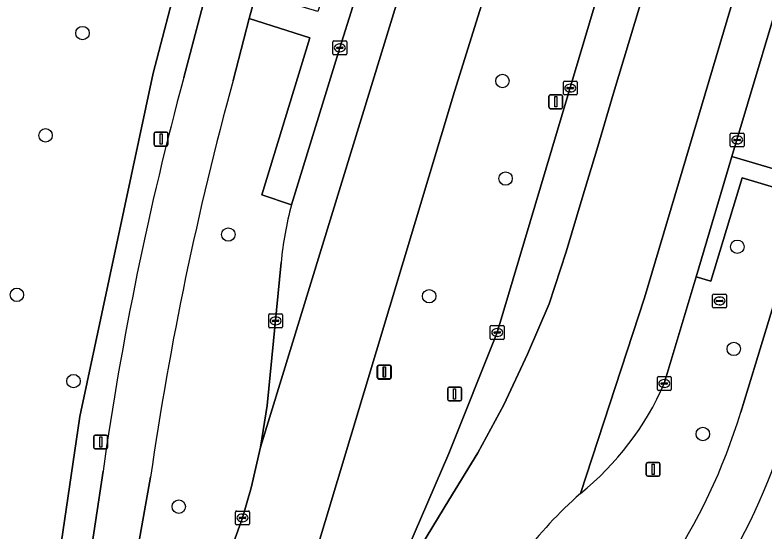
# Model space of a CAD drawing. Extents: x 159817 to 160765, y 380688 to 381638.
# Drawn here: x 160378.6 to 160433.1, y 380806.2 to 380843.7 of the extents above; entities that cross this region are included whole.
import ezdxf

# ---------------------------------------------------------------- set-up
doc = ezdxf.new("R2010")
doc.units = 0
for name, color, linetype in [('IMGEO_Berm_groen', 7, 'Continuous'), ('IMGEO_Boom', 7, 'Continuous'), ('IMGEO_Fietspad_gesloten', 7, 'Continuous'), ('IMGEO_Kolk', 7, 'Continuous'), ('IMGEO_Lichtmast', 7, 'Continuous'), ('IMGEO_Loofbos', 7, 'Continuous'), ('IMGEO_Rijbaan_regionaal_gesloten', 7, 'Continuous'), ('IMGEO_Rioolput', 7, 'Continuous'), ('IMGEO_Verkeersbordpaal', 7, 'Continuous'), ('IMGEO_Voetpad_open', 7, 'Continuous')]:
    doc.layers.add(name, color=color, linetype=linetype)

msp = doc.modelspace()

# ---------------------------------------------------------------- linework, layer by layer
at = {"layer": 'IMGEO_Berm_groen'}
for points in [[(160422.694, 380851.192), (160418.106, 380862.477), (160410.502, 380838.119), (160398.267, 380797.475), (160399.057, 380797.227), (160398.767, 380795.974), (160396.912, 380792.919), (160402.004, 380791.708), (160402.31, 380795.314), (160402.684, 380796.535), (160403.478, 380796.304)], [(160406.037, 380802.469), (160410.085, 380811.841), (160413.604, 380820.621), (160422.694, 380851.192)], [(160398.661, 380829.884), (160396.501, 380830.611), (160400.006, 380842.04), (160395.593, 380843.438), (160394.421, 380838.922)], [(160431.293, 380814.831), (160432.364, 380818.322), (160434.594, 380825.644), (160436.023, 380830.479), (160431.384, 380831.869), (160429.114, 380824.347), (160428.044, 380824.666), (160425.736, 380816.917)], [(160396.887, 380815.32), (160397.902, 380825.704)], [(160388.426, 380810.109), (160384.511, 380788.098), (160385.292, 380787.899), (160385.241, 380787.616), (160384.097, 380786.461), (160383.283, 380783.2), (160390.487, 380794.489), (160390.858, 380798.146), (160391.218, 380799.351), (160392.185, 380799.013), (160395.105, 380807.153), (160395.745, 380809.337), (160396.424, 380812.288), (160396.887, 380815.32)]]:
    msp.add_lwpolyline(points, dxfattribs=at)
msp.add_lwpolyline([(160443.769, 380856.697), (160435.11, 380848.397), (160430.648, 380833.412), (160436.385, 380831.707)], close=True, dxfattribs=at)
for centre, radius, start, end in [((160622.56, 380776.424), 236.545, 164.67983, 171.81298), ((160422.919, 380823.32), 25.131, 164.8597, 174.5572), ((160406.462, 380825.302), 21.019, 308.8295, 336.4887), ((160389.552, 380827.532), 43.63, 326.2228, 343.0759), ((160388.18, 380827.982), 48.604, 324.9479, 339.886), ((160439.797, 380786.107), 30.448, 131.4524, 143.2026)]:
    msp.add_arc(centre, radius, start, end, dxfattribs=at)
at = {"layer": 'IMGEO_Boom'}
for centre in [(160383.487, 380842.374), (160413.984, 380838.893), (160380.802, 380834.941), (160414.212, 380831.806), (160394.076, 380827.737), (160431.038, 380826.852), (160378.719, 380823.357), (160408.661, 380823.257), (160430.783, 380819.427), (160382.832, 380817.088), (160428.536, 380813.244), (160390.477, 380807.969)]:
    msp.add_circle(centre, 0.489, dxfattribs=at)
at = {"layer": 'IMGEO_Fietspad_gesloten'}
for points in [[(160448.767, 380873.742), (160448.582, 380872.704), (160448.049, 380871.097), (160443.769, 380856.697), (160436.385, 380831.707), (160436.023, 380830.479), (160434.594, 380825.644), (160432.364, 380818.322), (160431.293, 380814.831)], [(160392.709, 380846.25), (160390.838, 380839.14)], [(160394.421, 380838.922), (160395.593, 380843.438), (160396.107, 380845.302)], [(160384.976, 380810.542), (160383.325, 380799.511), (160382.223, 380793.566)], [(160380.823, 380787.842), (160379.945, 380783.978), (160383.283, 380783.2), (160384.097, 380786.461), (160384.511, 380788.098), (160388.426, 380810.109)]]:
    msp.add_lwpolyline(points, dxfattribs=at)
for centre, radius, start, end in [((160619.543, 380777.36), 236.902, 164.8836, 171.94842), ((160622.56, 380776.424), 236.545, 164.67983, 171.81298), ((160389.552, 380827.532), 43.63, 326.2228, 343.0759), ((160388.18, 380827.982), 48.604, 324.9479, 339.886)]:
    msp.add_arc(centre, radius, start, end, dxfattribs=at)
at = {"layer": 'IMGEO_Kolk'}
for p, q in [((160401.749, 380841.802), (160402.601, 380841.802)), ((160401.674, 380840.876), (160401.674, 380841.728)), ((160401.933, 380841.296), (160401.933, 380841.308)), ((160402.371, 380841.259), (160401.973, 380841.259)), ((160401.976, 380841.345), (160402.374, 380841.345)), ((160402.162, 380841.582), (160402.187, 380841.582)), ((160402.417, 380841.308), (160402.417, 380841.296)), ((160402.675, 380841.728), (160402.675, 380840.876)), ((160402.601, 380840.802), (160401.749, 380840.802)), ((160402.185, 380841.022), (160402.16, 380841.022)), ((160418.41, 380837.952), (160418.41, 380838.804)), ((160418.485, 380838.878), (160419.337, 380838.878)), ((160418.898, 380838.658), (160418.923, 380838.658)), ((160419.411, 380838.804), (160419.411, 380837.952)), ((160418.669, 380838.372), (160418.669, 380838.384)), ((160419.107, 380838.335), (160418.709, 380838.335)), ((160418.712, 380838.421), (160419.11, 380838.421)), ((160418.921, 380838.098), (160418.896, 380838.098)), ((160419.153, 380838.384), (160419.153, 380838.372)), ((160419.337, 380837.878), (160418.485, 380837.878)), ((160430.532, 380834.182), (160430.532, 380835.034)), ((160430.607, 380835.108), (160431.459, 380835.108)), ((160431.02, 380834.888), (160431.045, 380834.888)), ((160431.533, 380835.034), (160431.533, 380834.182)), ((160430.791, 380834.602), (160430.791, 380834.614)), ((160431.229, 380834.565), (160430.831, 380834.565)), ((160430.834, 380834.651), (160431.232, 380834.651)), ((160431.043, 380834.328), (160431.018, 380834.328)), ((160431.275, 380834.614), (160431.275, 380834.602)), ((160431.459, 380834.108), (160430.607, 380834.108)), ((160397.006, 380821.041), (160397.006, 380821.893)), ((160397.081, 380821.967), (160397.933, 380821.967)), ((160397.494, 380821.747), (160397.519, 380821.747)), ((160398.007, 380821.893), (160398.007, 380821.041)), ((160397.265, 380821.461), (160397.265, 380821.473)), ((160397.703, 380821.424), (160397.305, 380821.424)), ((160397.308, 380821.51), (160397.706, 380821.51)), ((160397.517, 380821.187), (160397.492, 380821.187)), ((160397.749, 380821.473), (160397.749, 380821.461)), ((160413.178, 380821.121), (160414.03, 380821.121)), ((160397.933, 380820.967), (160397.081, 380820.967)), ((160413.103, 380820.195), (160413.103, 380821.047)), ((160413.362, 380820.615), (160413.362, 380820.627)), ((160413.8, 380820.578), (160413.402, 380820.578)), ((160413.405, 380820.664), (160413.803, 380820.664)), ((160413.591, 380820.901), (160413.616, 380820.901)), ((160413.846, 380820.627), (160413.846, 380820.615)), ((160414.104, 380821.047), (160414.104, 380820.195)), ((160414.03, 380820.121), (160413.178, 380820.121)), ((160413.614, 380820.341), (160413.589, 380820.341)), ((160425.235, 380816.491), (160425.235, 380817.343)), ((160425.31, 380817.417), (160426.162, 380817.417)), ((160426.236, 380817.343), (160426.236, 380816.491)), ((160425.494, 380816.911), (160425.494, 380816.923)), ((160425.932, 380816.874), (160425.534, 380816.874)), ((160425.537, 380816.96), (160425.935, 380816.96)), ((160425.723, 380817.197), (160425.748, 380817.197)), ((160425.978, 380816.923), (160425.978, 380816.911)), ((160426.162, 380816.417), (160425.31, 380816.417)), ((160425.746, 380816.637), (160425.721, 380816.637)), ((160394.604, 380806.727), (160394.604, 380807.579)), ((160394.679, 380807.653), (160395.531, 380807.653)), ((160395.605, 380807.579), (160395.605, 380806.727)), ((160394.863, 380807.147), (160394.863, 380807.159)), ((160395.301, 380807.11), (160394.903, 380807.11)), ((160394.906, 380807.196), (160395.304, 380807.196)), ((160395.092, 380807.433), (160395.117, 380807.433)), ((160395.347, 380807.159), (160395.347, 380807.147)), ((160395.531, 380806.653), (160394.679, 380806.653)), ((160395.115, 380806.873), (160395.09, 380806.873))]:
    msp.add_line(p, q, dxfattribs=at)
for points in [[(160401.749, 380841.802), (160402.601, 380841.802)], [(160401.674, 380840.876), (160401.674, 380841.728)], [(160402.675, 380841.728), (160402.675, 380840.876)], [(160402.601, 380840.802), (160401.749, 380840.802)], [(160418.41, 380837.952), (160418.41, 380838.804)], [(160418.485, 380838.878), (160419.337, 380838.878)], [(160419.411, 380838.804), (160419.411, 380837.952)], [(160419.337, 380837.878), (160418.485, 380837.878)], [(160430.532, 380834.182), (160430.532, 380835.034)], [(160430.607, 380835.108), (160431.459, 380835.108)], [(160431.533, 380835.034), (160431.533, 380834.182)], [(160431.459, 380834.108), (160430.607, 380834.108)], [(160397.006, 380821.041), (160397.006, 380821.893)], [(160397.081, 380821.967), (160397.933, 380821.967)], [(160398.007, 380821.893), (160398.007, 380821.041)], [(160413.178, 380821.121), (160414.03, 380821.121)], [(160397.933, 380820.967), (160397.081, 380820.967)], [(160413.103, 380820.195), (160413.103, 380821.047)], [(160414.104, 380821.047), (160414.104, 380820.195)], [(160414.03, 380820.121), (160413.178, 380820.121)], [(160425.235, 380816.491), (160425.235, 380817.343)], [(160425.31, 380817.417), (160426.162, 380817.417)], [(160426.236, 380817.343), (160426.236, 380816.491)], [(160426.162, 380816.417), (160425.31, 380816.417)], [(160394.604, 380806.727), (160394.604, 380807.579)], [(160394.679, 380807.653), (160395.531, 380807.653)], [(160395.605, 380807.579), (160395.605, 380806.727)], [(160395.531, 380806.653), (160394.679, 380806.653)]]:
    msp.add_lwpolyline(points, dxfattribs=at)
for centre, radius, start, end in [((160401.751, 380841.726), 0.0765, 91.552, 178.448), ((160401.751, 380841.726), 0.0765, 91.552, 178.448), ((160402.599, 380841.726), 0.0765, 1.552, 88.448), ((160402.599, 380841.726), 0.0765, 1.552, 88.448), ((160401.973, 380841.305), 0.0403, 85.8775, 175.7526), ((160401.97, 380841.295), 0.0366, 178.938, 274.7102), ((160402.374, 380841.302), 0.043, 264.8664, 352.4533), ((160402.378, 380841.307), 0.0386, 1.7309, 96.639), ((160401.751, 380840.878), 0.0765, 181.552, 268.448), ((160401.751, 380840.878), 0.0765, 181.552, 268.448), ((160402.599, 380840.878), 0.0765, 271.552, 358.448), ((160402.599, 380840.878), 0.0765, 271.552, 358.448), ((160418.487, 380838.802), 0.0765, 91.552, 178.448), ((160418.487, 380838.802), 0.0765, 91.552, 178.448), ((160419.335, 380838.802), 0.0765, 1.552, 88.448), ((160419.335, 380838.802), 0.0765, 1.552, 88.448), ((160418.709, 380838.381), 0.0403, 85.8775, 175.7526), ((160418.706, 380838.371), 0.0366, 178.938, 274.7102), ((160419.11, 380838.378), 0.043, 264.8664, 352.4533), ((160419.114, 380838.383), 0.0386, 1.7309, 96.639), ((160418.487, 380837.954), 0.0765, 181.552, 268.448), ((160418.487, 380837.954), 0.0765, 181.552, 268.448), ((160419.335, 380837.954), 0.0765, 271.552, 358.448), ((160419.335, 380837.954), 0.0765, 271.552, 358.448), ((160430.609, 380835.032), 0.0765, 91.552, 178.448), ((160430.609, 380835.032), 0.0765, 91.552, 178.448), ((160431.457, 380835.032), 0.0765, 1.552, 88.448), ((160431.457, 380835.032), 0.0765, 1.552, 88.448), ((160430.609, 380834.184), 0.0765, 181.552, 268.448), ((160430.609, 380834.184), 0.0765, 181.552, 268.448), ((160430.831, 380834.611), 0.0403, 85.8775, 175.7526), ((160430.828, 380834.601), 0.0366, 178.938, 274.7102), ((160431.232, 380834.608), 0.043, 264.8664, 352.4533), ((160431.236, 380834.613), 0.0386, 1.7309, 96.639), ((160431.457, 380834.184), 0.0765, 271.552, 358.448), ((160431.457, 380834.184), 0.0765, 271.552, 358.448), ((160397.083, 380821.891), 0.0765, 91.552, 178.448), ((160397.083, 380821.891), 0.0765, 91.552, 178.448), ((160397.931, 380821.891), 0.0765, 1.552, 88.448), ((160397.931, 380821.891), 0.0765, 1.552, 88.448), ((160397.305, 380821.47), 0.0403, 85.8775, 175.7526), ((160397.302, 380821.46), 0.0366, 178.938, 274.7102), ((160397.706, 380821.467), 0.043, 264.8664, 352.4533), ((160397.71, 380821.472), 0.0386, 1.7309, 96.639), ((160413.18, 380821.045), 0.0765, 91.552, 178.448), ((160413.18, 380821.045), 0.0765, 91.552, 178.448), ((160414.028, 380821.045), 0.0765, 1.552, 88.448), ((160414.028, 380821.045), 0.0765, 1.552, 88.448), ((160397.083, 380821.043), 0.0765, 181.552, 268.448), ((160397.083, 380821.043), 0.0765, 181.552, 268.448), ((160397.931, 380821.043), 0.0765, 271.552, 358.448), ((160397.931, 380821.043), 0.0765, 271.552, 358.448), ((160413.402, 380820.624), 0.0403, 85.8775, 175.7526), ((160413.399, 380820.614), 0.0366, 178.938, 274.7102), ((160413.803, 380820.621), 0.043, 264.8664, 352.4533), ((160413.807, 380820.626), 0.0386, 1.7309, 96.639), ((160413.18, 380820.197), 0.0765, 181.552, 268.448), ((160413.18, 380820.197), 0.0765, 181.552, 268.448), ((160414.028, 380820.197), 0.0765, 271.552, 358.448), ((160414.028, 380820.197), 0.0765, 271.552, 358.448), ((160425.312, 380817.341), 0.0765, 91.552, 178.448), ((160425.312, 380817.341), 0.0765, 91.552, 178.448), ((160426.16, 380817.341), 0.0765, 1.552, 88.448), ((160426.16, 380817.341), 0.0765, 1.552, 88.448), ((160425.534, 380816.92), 0.0403, 85.8775, 175.7526), ((160425.531, 380816.91), 0.0366, 178.938, 274.7102), ((160425.935, 380816.917), 0.043, 264.8664, 352.4533), ((160425.939, 380816.922), 0.0386, 1.7309, 96.639), ((160425.312, 380816.493), 0.0765, 181.552, 268.448), ((160425.312, 380816.493), 0.0765, 181.552, 268.448), ((160426.16, 380816.493), 0.0765, 271.552, 358.448), ((160426.16, 380816.493), 0.0765, 271.552, 358.448), ((160394.681, 380807.577), 0.0765, 91.552, 178.448), ((160394.681, 380807.577), 0.0765, 91.552, 178.448), ((160395.529, 380807.577), 0.0765, 1.552, 88.448), ((160395.529, 380807.577), 0.0765, 1.552, 88.448), ((160394.903, 380807.156), 0.0403, 85.8775, 175.7526), ((160394.9, 380807.146), 0.0366, 178.938, 274.7102), ((160395.304, 380807.153), 0.043, 264.8664, 352.4533), ((160395.308, 380807.158), 0.0386, 1.7309, 96.639), ((160394.681, 380806.729), 0.0765, 181.552, 268.448), ((160394.681, 380806.729), 0.0765, 181.552, 268.448), ((160395.529, 380806.729), 0.0765, 271.552, 358.448), ((160395.529, 380806.729), 0.0765, 271.552, 358.448)]:
    msp.add_arc(centre, radius, start, end, dxfattribs=at)
for centre, major_axis, ratio, start_param, end_param in [((160402.161, 380841.302), (-0.387, 0.002), 0.722429, 4.712389, 7.853982), ((160402.186, 380841.302), (-0.39, 0.002), 0.717154, 1.570796, 4.712389), ((160418.897, 380838.378), (-0.387, 0.002), 0.722429, 4.712389, 7.853982), ((160418.922, 380838.378), (-0.39, 0.002), 0.717154, 1.570796, 4.712389), ((160431.019, 380834.608), (-0.387, 0.002), 0.722429, 4.712389, 7.853982), ((160431.044, 380834.608), (-0.39, 0.002), 0.717154, 1.570796, 4.712389), ((160397.493, 380821.467), (-0.387, 0.002), 0.722429, 4.712389, 7.853982), ((160397.518, 380821.467), (-0.39, 0.002), 0.717154, 1.570796, 4.712389), ((160413.59, 380820.621), (-0.387, 0.002), 0.722429, 4.712389, 7.853982), ((160413.615, 380820.621), (-0.39, 0.002), 0.717154, 1.570796, 4.712389), ((160425.722, 380816.917), (-0.387, 0.002), 0.722429, 4.712389, 7.853982), ((160425.747, 380816.917), (-0.39, 0.002), 0.717154, 1.570796, 4.712389), ((160395.091, 380807.153), (-0.387, 0.002), 0.722429, 4.712389, 7.853982), ((160395.116, 380807.153), (-0.39, 0.002), 0.717154, 1.570796, 4.712389)]:
    msp.add_ellipse(centre, major_axis=major_axis, ratio=ratio, start_param=start_param, end_param=end_param, dxfattribs=at)
at = {"layer": 'IMGEO_Lichtmast'}
for p, q in [((160388.696, 380834.269), (160388.696, 380835.069)), ((160388.696, 380835.069), (160388.696, 380834.269)), ((160388.796, 380835.169), (160389.586, 380835.169)), ((160389.586, 380835.169), (160388.796, 380835.169)), ((160389.686, 380835.069), (160389.686, 380834.269)), ((160389.686, 380834.269), (160389.686, 380835.069)), ((160389.586, 380834.169), (160388.796, 380834.169)), ((160388.796, 380834.169), (160389.586, 380834.169)), ((160404.896, 380817.342), (160404.896, 380818.142)), ((160404.896, 380818.142), (160404.896, 380817.342)), ((160404.921, 380817.35), (160404.921, 380818.15)), ((160404.921, 380818.15), (160404.921, 380817.35)), ((160404.996, 380818.242), (160405.786, 380818.242)), ((160405.786, 380818.242), (160404.996, 380818.242)), ((160405.021, 380818.25), (160405.811, 380818.25)), ((160405.811, 380818.25), (160405.021, 380818.25)), ((160405.886, 380818.142), (160405.886, 380817.342)), ((160405.886, 380817.342), (160405.886, 380818.142)), ((160405.911, 380818.15), (160405.911, 380817.35)), ((160405.911, 380817.35), (160405.911, 380818.15)), ((160405.786, 380817.242), (160404.996, 380817.242)), ((160404.996, 380817.242), (160405.786, 380817.242)), ((160405.811, 380817.25), (160405.021, 380817.25)), ((160405.021, 380817.25), (160405.811, 380817.25)), ((160410.016, 380815.757), (160410.016, 380816.557)), ((160410.016, 380816.557), (160410.016, 380815.757)), ((160410.116, 380816.657), (160410.906, 380816.657)), ((160410.906, 380816.657), (160410.116, 380816.657)), ((160411.006, 380816.557), (160411.006, 380815.757)), ((160411.006, 380815.757), (160411.006, 380816.557)), ((160410.906, 380815.657), (160410.116, 380815.657)), ((160410.116, 380815.657), (160410.906, 380815.657)), ((160384.314, 380812.263), (160384.314, 380813.063)), ((160384.314, 380813.063), (160384.314, 380812.263)), ((160384.414, 380813.163), (160385.204, 380813.163)), ((160385.204, 380813.163), (160384.414, 380813.163)), ((160385.304, 380813.063), (160385.304, 380812.263)), ((160385.304, 380812.263), (160385.304, 380813.063)), ((160385.204, 380812.163), (160384.414, 380812.163)), ((160384.414, 380812.163), (160385.204, 380812.163)), ((160424.431, 380810.286), (160424.431, 380811.086)), ((160424.431, 380811.086), (160424.431, 380810.286)), ((160424.531, 380811.186), (160425.321, 380811.186)), ((160425.321, 380811.186), (160424.531, 380811.186)), ((160425.421, 380811.086), (160425.421, 380810.286)), ((160425.421, 380810.286), (160425.421, 380811.086)), ((160425.321, 380810.186), (160424.531, 380810.186)), ((160424.531, 380810.186), (160425.321, 380810.186))]:
    msp.add_line(p, q, dxfattribs=at)
for points in [[(160389.116, 380835.044), (160389.266, 380835.044), (160389.266, 380834.294), (160389.116, 380834.294), (160389.116, 380835.044)], [(160405.316, 380818.117), (160405.466, 380818.117), (160405.466, 380817.367), (160405.316, 380817.367), (160405.316, 380818.117)], [(160405.341, 380818.125), (160405.491, 380818.125), (160405.491, 380817.375), (160405.341, 380817.375), (160405.341, 380818.125)], [(160410.436, 380816.532), (160410.586, 380816.532), (160410.586, 380815.782), (160410.436, 380815.782), (160410.436, 380816.532)], [(160384.734, 380813.038), (160384.884, 380813.038), (160384.884, 380812.288), (160384.734, 380812.288), (160384.734, 380813.038)], [(160424.851, 380811.061), (160425.001, 380811.061), (160425.001, 380810.311), (160424.851, 380810.311), (160424.851, 380811.061)]]:
    msp.add_lwpolyline(points, dxfattribs=at)
for centre, start, end in [((160388.796, 380835.069), 90, 180), ((160388.796, 380835.069), 90, 180), ((160389.586, 380835.069), 0, 90), ((160389.586, 380835.069), 360, 90), ((160388.796, 380834.269), 180, 270), ((160388.796, 380834.269), 180, 270), ((160389.586, 380834.269), 270, 0), ((160389.586, 380834.269), 270, 0), ((160404.996, 380818.142), 90, 180), ((160404.996, 380818.142), 90, 180), ((160405.021, 380818.15), 90, 180), ((160405.021, 380818.15), 90, 180), ((160405.786, 380818.142), 0, 90), ((160405.786, 380818.142), 360, 90), ((160405.811, 380818.15), 0, 90), ((160405.811, 380818.15), 360, 90), ((160404.996, 380817.342), 180, 270), ((160404.996, 380817.342), 180, 270), ((160405.021, 380817.35), 180, 270), ((160405.021, 380817.35), 180, 270), ((160405.786, 380817.342), 270, 0), ((160405.786, 380817.342), 270, 0), ((160405.811, 380817.35), 270, 0), ((160405.811, 380817.35), 270, 0), ((160410.116, 380816.557), 90, 180), ((160410.116, 380816.557), 90, 180), ((160410.906, 380816.557), 0, 90), ((160410.906, 380816.557), 360, 90), ((160410.116, 380815.757), 180, 270), ((160410.116, 380815.757), 180, 270), ((160410.906, 380815.757), 270, 0), ((160410.906, 380815.757), 270, 0), ((160384.414, 380813.063), 90, 180), ((160384.414, 380813.063), 90, 180), ((160385.204, 380813.063), 0, 90), ((160385.204, 380813.063), 360, 90), ((160384.414, 380812.263), 180, 270), ((160384.414, 380812.263), 180, 270), ((160385.204, 380812.263), 270, 0), ((160385.204, 380812.263), 270, 0), ((160424.531, 380811.086), 90, 180), ((160424.531, 380811.086), 90, 180), ((160425.321, 380811.086), 0, 90), ((160425.321, 380811.086), 360, 90), ((160424.531, 380810.286), 180, 270), ((160424.531, 380810.286), 180, 270), ((160425.321, 380810.286), 270, 0), ((160425.321, 380810.286), 270, 0)]:
    msp.add_arc(centre, 0.1, start, end, dxfattribs=at)
at = {"layer": 'IMGEO_Loofbos'}
msp.add_lwpolyline([(160373.281, 380791.3), (160374.495, 380791.487), (160380.068, 380793.081), (160381.213, 380800.348), (160383.291, 380814.509), (160388.617, 380839.457), (160390.538, 380846.809)], dxfattribs=at)
at = {"layer": 'IMGEO_Rijbaan_regionaal_gesloten'}
for points in [[(160432.899, 380874.266), (160429.762, 380874.897), (160424.059, 380855.816), (160422.694, 380851.192), (160413.604, 380820.621), (160410.085, 380811.841), (160406.037, 380802.469)], [(160404.706, 380799.408), (160408.095, 380805.162), (160410.083, 380808.446), (160412.198, 380811.87), (160414.093, 380815.358), (160415.807, 380819.038), (160417.371, 380822.695), (160418.615, 380826.473), (160419.781, 380830.378), (160420.907, 380834.144), (160422.06, 380838.004), (160423.213, 380841.863), (160424.366, 380845.722), (160425.519, 380849.582), (160426.673, 380853.441), (160427.826, 380857.301), (160428.979, 380861.16), (160430.008, 380864.588), (160432.513, 380872.928), (160432.899, 380874.266)], [(160439.125, 380873.012), (160435.993, 380873.643), (160432.899, 380874.266), (160432.513, 380872.928), (160430.008, 380864.588), (160428.979, 380861.16), (160427.826, 380857.301), (160426.673, 380853.441), (160425.519, 380849.582), (160424.366, 380845.722), (160423.213, 380841.863), (160422.06, 380838.004), (160420.907, 380834.144), (160419.781, 380830.378), (160418.615, 380826.473), (160417.371, 380822.695), (160415.807, 380819.038), (160414.093, 380815.358), (160412.198, 380811.87), (160410.083, 380808.446), (160408.095, 380805.162), (160404.706, 380799.408)], [(160419.641, 380808.928), (160424.303, 380823.144), (160439.125, 380873.012)], [(160435.11, 380848.397), (160436.205, 380852.102), (160441.92, 380871.353), (160442.237, 380872.386), (160439.125, 380873.012), (160424.303, 380823.144), (160419.641, 380808.928)], [(160414.779, 380872.202), (160396.424, 380812.288), (160395.745, 380809.337), (160395.105, 380807.153), (160392.185, 380799.013), (160390.487, 380794.489), (160396.912, 380792.919), (160398.267, 380797.475), (160410.502, 380838.119), (160418.106, 380862.477)], [(160397.902, 380825.704), (160396.887, 380815.32), (160396.424, 380812.288), (160414.779, 380872.202)], [(160425.736, 380816.917), (160428.044, 380824.666), (160430.648, 380833.412), (160435.11, 380848.397)], [(160404.043, 380847.223), (160404.008, 380847.112), (160403.118, 380844.298), (160402.176, 380841.302), (160398.661, 380829.884)]]:
    msp.add_lwpolyline(points, dxfattribs=at)
for centre, radius, start, end in [((160422.919, 380823.32), 25.131, 164.8597, 174.5572), ((160406.462, 380825.302), 21.019, 308.8295, 336.4887), ((160439.797, 380786.107), 30.448, 131.4524, 143.2026)]:
    msp.add_arc(centre, radius, start, end, dxfattribs=at)
at = {"layer": 'IMGEO_Rioolput'}
for p, q in [((160429.249, 380822.487), (160429.249, 380823.339)), ((160429.324, 380823.413), (160430.176, 380823.413)), ((160430.25, 380823.339), (160430.25, 380822.487)), ((160429.508, 380822.907), (160429.508, 380822.919)), ((160429.946, 380822.87), (160429.548, 380822.87)), ((160429.551, 380822.956), (160429.949, 380822.956)), ((160429.737, 380823.193), (160429.762, 380823.193)), ((160429.992, 380822.919), (160429.992, 380822.907)), ((160430.176, 380822.413), (160429.324, 380822.413)), ((160429.76, 380822.633), (160429.735, 380822.633))]:
    msp.add_line(p, q, dxfattribs=at)
for points in [[(160429.249, 380822.487), (160429.249, 380823.339)], [(160429.324, 380823.413), (160430.176, 380823.413)], [(160430.25, 380823.339), (160430.25, 380822.487)], [(160430.176, 380822.413), (160429.324, 380822.413)]]:
    msp.add_lwpolyline(points, dxfattribs=at)
for centre, radius, start, end in [((160429.326, 380823.337), 0.0765, 91.552, 178.448), ((160429.326, 380823.337), 0.0765, 91.552, 178.448), ((160430.174, 380823.337), 0.0765, 1.552, 88.448), ((160430.174, 380823.337), 0.0765, 1.552, 88.448), ((160429.548, 380822.916), 0.0403, 85.8775, 175.7526), ((160429.545, 380822.906), 0.0366, 178.938, 274.7102), ((160429.949, 380822.913), 0.043, 264.8664, 352.4533), ((160429.953, 380822.918), 0.0386, 1.7309, 96.639), ((160429.326, 380822.489), 0.0765, 181.552, 268.448), ((160429.326, 380822.489), 0.0765, 181.552, 268.448), ((160430.174, 380822.489), 0.0765, 271.552, 358.448), ((160430.174, 380822.489), 0.0765, 271.552, 358.448)]:
    msp.add_arc(centre, radius, start, end, dxfattribs=at)
for centre, major_axis, ratio, start_param, end_param in [((160429.736, 380822.913), (-0.387, 0.002), 0.722429, 4.712389, 7.853982), ((160429.761, 380822.913), (-0.39, 0.002), 0.717154, 1.570796, 4.712389)]:
    msp.add_ellipse(centre, major_axis=major_axis, ratio=ratio, start_param=start_param, end_param=end_param, dxfattribs=at)
at = {"layer": 'IMGEO_Verkeersbordpaal'}
for p, q in [((160417.36, 380836.982), (160417.36, 380837.782)), ((160417.36, 380837.782), (160417.36, 380836.982)), ((160417.46, 380837.882), (160418.25, 380837.882)), ((160418.25, 380837.882), (160417.46, 380837.882)), ((160418.35, 380837.782), (160418.35, 380836.982)), ((160418.35, 380836.982), (160418.35, 380837.782)), ((160418.25, 380836.882), (160417.46, 380836.882)), ((160417.46, 380836.882), (160418.25, 380836.882))]:
    msp.add_line(p, q, dxfattribs=at)
msp.add_lwpolyline([(160417.78, 380837.757), (160417.93, 380837.757), (160417.93, 380837.007), (160417.78, 380837.007), (160417.78, 380837.757)], dxfattribs=at)
for centre, start, end in [((160417.46, 380837.782), 90, 180), ((160417.46, 380837.782), 90, 180), ((160418.25, 380837.782), 0, 90), ((160418.25, 380837.782), 360, 90), ((160417.46, 380836.982), 180, 270), ((160417.46, 380836.982), 180, 270), ((160418.25, 380836.982), 270, 0), ((160418.25, 380836.982), 270, 0)]:
    msp.add_arc(centre, 0.1, start, end, dxfattribs=at)
at = {"layer": 'IMGEO_Voetpad_open'}
for points in [[(160402.176, 380841.302), (160403.118, 380844.298), (160404.008, 380847.112), (160401.869, 380847.789), (160400.926, 380844.982), (160400.575, 380843.937), (160396.107, 380845.302), (160395.593, 380843.438), (160400.006, 380842.04), (160396.501, 380830.611), (160398.661, 380829.884)], [(160428.044, 380824.666), (160429.114, 380824.347), (160431.384, 380831.869), (160436.023, 380830.479), (160436.385, 380831.707), (160430.648, 380833.412)]]:
    msp.add_lwpolyline(points, close=True, dxfattribs=at)
for points in [[(160390.538, 380846.809), (160388.617, 380839.457), (160383.291, 380814.509), (160381.213, 380800.348), (160380.068, 380793.081), (160379.93, 380792.202), (160379.886, 380791.798), (160380.706, 380791.698)], [(160390.838, 380839.14), (160392.709, 380846.25)], [(160382.223, 380793.566), (160383.325, 380799.511), (160384.976, 380810.542)]]:
    msp.add_lwpolyline(points, dxfattribs=at)
msp.add_arc((160619.543, 380777.36), 236.902, 164.8836, 171.94842, dxfattribs=at)

doc.saveas('drawing.dxf')
